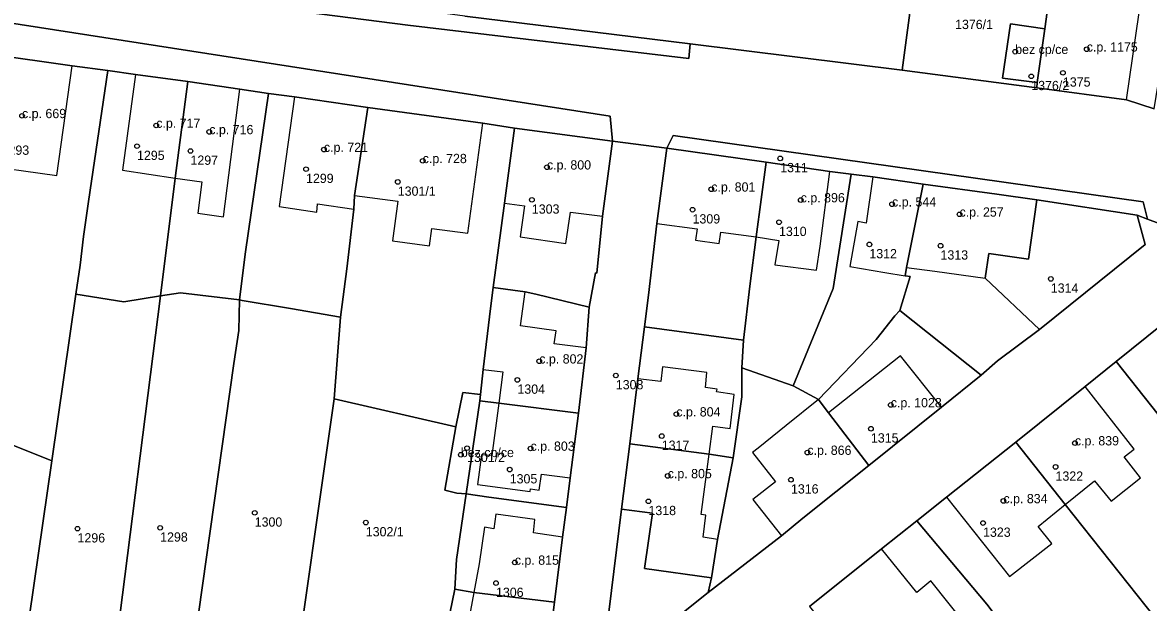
# Model space of a CAD drawing. Extents: x -878211 to -870363, y -1058464 to -1052522.
# Drawn here: x -875140.3 to -875018.8, y -1056333.1 to -1056270.6 of the extents above; entities that cross this region are included whole.
import ezdxf

# ---------------------------------------------------------------- set-up
doc = ezdxf.new("R2010")
doc.units = 0
for name, color, linetype in [('Definiční body', 7, 'Continuous'), ('Polygon budovy', 7, 'Continuous'), ('Polygon parcely', 7, 'Continuous')]:
    doc.layers.add(name, color=color, linetype=linetype)

msp = doc.modelspace()

# ---------------------------------------------------------------- linework, layer by layer
at = {"layer": 'Definiční body'}
for centre in [(-875033.15, -1056273.70994), (-875025.43, -1056273.44994), (-875031.42, -1056276.36994), (-875028, -1056275.98994), (-875140.33, -1056280.62994), (-875125.84, -1056281.66994), (-875120.12, -1056282.35994), (-875127.92, -1056283.89994), (-875122.15, -1056284.41994), (-875107.75, -1056284.26994), (-875097.09, -1056285.47994), (-875083.68, -1056286.16994), (-875058.51, -1056285.21994), (-875109.68, -1056286.37994), (-875099.78, -1056287.75994), (-875065.95, -1056288.54994), (-875085.31, -1056289.68994), (-875056.3, -1056289.70994), (-875067.97, -1056290.74994), (-875046.44, -1056290.15994), (-875058.64, -1056292.09994), (-875039.16, -1056291.24994), (-875048.89, -1056294.49994), (-875041.21, -1056294.63994), (-875029.31, -1056298.20994), (-875084.51, -1056307.08994), (-875086.87, -1056309.10994), (-875076.25, -1056308.62994), (-875069.72, -1056312.79994), (-875046.58, -1056311.80994), (-875071.29, -1056315.15994), (-875048.72, -1056314.36994), (-875092.3, -1056316.46994), (-875085.45, -1056316.49994), (-875026.71, -1056315.91994), (-875092.97, -1056317.17994), (-875055.58, -1056316.93994), (-875087.7, -1056318.77994), (-875028.8, -1056318.48994), (-875070.65, -1056319.45994), (-875057.35, -1056319.86994), (-875072.73, -1056322.19994), (-875034.42, -1056322.15994), (-875115.22, -1056323.43994), (-875125.42, -1056325.05994), (-875103.23, -1056324.48994), (-875036.62, -1056324.53994), (-875134.34, -1056325.14994), (-875087.15, -1056328.78994), (-875089.18, -1056331.01994)]:
    msp.add_circle(centre, 0.25, dxfattribs=at)
at = {"layer": 'Polygon budovy'}
for points in [[(-875030.78, -1056277.05), (-875030.83, -1056277.62), (-875021.14, -1056278.92), (-875019.46, -1056267.21), (-875023.19, -1056266.68), (-875023.46, -1056268.42), (-875026.12, -1056268.03), (-875029.45, -1056267.54), (-875029.97, -1056271.24)], [(-875034.51, -1056276.56), (-875030.78, -1056277.05), (-875029.97, -1056271.24), (-875033.66, -1056270.72)], [(-875145.04, -1056283.35), (-875145.36, -1056285.83), (-875136.58, -1056287.05), (-875134.93, -1056275.24), (-875143.8, -1056273.98)], [(-875128.08, -1056276.18), (-875129.47, -1056286.5), (-875123.79, -1056287.36), (-875122.44, -1056276.94)], [(-875123.79, -1056287.36), (-875120.93, -1056287.74), (-875121.36, -1056291.14), (-875118.59, -1056291.52), (-875116.81, -1056277.75), (-875122.44, -1056276.94)], [(-875110.92, -1056278.57), (-875112.57, -1056290.4), (-875108.51, -1056291.02), (-875108.44, -1056290.13), (-875104.52, -1056290.68), (-875104.46, -1056289.22), (-875103.01, -1056279.72)], [(-875104.46, -1056289.22), (-875099.77, -1056289.83), (-875100.36, -1056294.1), (-875096.35, -1056294.66), (-875096.11, -1056292.78), (-875092.21, -1056293.27), (-875090.62, -1056281.43), (-875103.01, -1056279.72)], [(-875087.2, -1056281.96), (-875088.25, -1056290.03), (-875086.12, -1056290.32), (-875086.58, -1056293.69), (-875081.64, -1056294.39), (-875081.13, -1056291.03), (-875077.7, -1056291.45), (-875076.61, -1056283.36)], [(-875071.81, -1056292.25), (-875067.47, -1056292.82), (-875067.65, -1056294.04), (-875065.09, -1056294.38), (-875064.93, -1056293.17), (-875061.09, -1056293.68), (-875060.03, -1056285.64), (-875070.73, -1056284.13)], [(-875061.09, -1056293.68), (-875058.66, -1056294.09), (-875059.08, -1056296.69), (-875054.58, -1056297.28), (-875054.21, -1056294.67), (-875053.14, -1056286.63), (-875060.03, -1056285.64)], [(-875050.13, -1056292.03), (-875051.01, -1056296.87), (-875047.21, -1056297.52), (-875045.03, -1056297.88), (-875044.88, -1056296.99), (-875043.1, -1056288), (-875048.51, -1056287.21), (-875049.25, -1056292.21)], [(-875044.88, -1056296.99), (-875041.82, -1056297.37), (-875036.39, -1056298.14), (-875035.99, -1056295.46), (-875031.73, -1056296.09), (-875030.81, -1056289.7), (-875035.13, -1056289.09), (-875043.1, -1056288)], [(-875089.78, -1056301.39), (-875090.55, -1056307.99), (-875088.45, -1056308.25), (-875088.86, -1056311.63), (-875080.29, -1056312.68), (-875079.44, -1056305.66), (-875082.89, -1056305.21), (-875082.69, -1056303.82), (-875086.52, -1056303.28), (-875086.03, -1056299.61), (-875089.49, -1056299.13)], [(-875053.3, -1056312.64), (-875048.95, -1056318.32), (-875041.09, -1056312.06), (-875045.52, -1056306.52)], [(-875074.74, -1056315.99), (-875066.19, -1056317.13), (-875065.77, -1056314.1), (-875063.91, -1056314.35), (-875063.49, -1056310.68), (-875065.37, -1056310.4), (-875065.32, -1056310.11), (-875066.59, -1056309.92), (-875066.43, -1056308.29), (-875071.23, -1056307.7), (-875071.41, -1056309.26), (-875073.87, -1056308.99)], [(-875021.39, -1056317.41), (-875020.3, -1056316.57), (-875025.61, -1056309.81), (-875033.1, -1056315.81), (-875027.75, -1056322.53), (-875024.58, -1056319.99), (-875022.8, -1056322.2), (-875019.64, -1056319.66)], [(-875094.69, -1056320.99), (-875093.4, -1056321.32), (-875092.39, -1056321.38), (-875090.94, -1056311.37), (-875090.86, -1056310.67), (-875092.75, -1056310.45), (-875093.51, -1056314.18)], [(-875061.51, -1056316.94), (-875059.01, -1056320.11), (-875061.45, -1056322.02), (-875058.38, -1056325.91), (-875056.08, -1056324.03), (-875048.95, -1056318.32), (-875053.3, -1056312.64), (-875054.1, -1056311.61), (-875054.38, -1056311.23), (-875057.87, -1056314.04), (-875060.88, -1056316.45)], [(-875080.29, -1056312.68), (-875088.86, -1056311.63), (-875089.63, -1056317.25), (-875090.73, -1056317.17), (-875091.19, -1056320.39), (-875085.51, -1056321.13), (-875085.46, -1056320.84), (-875084.53, -1056320.99), (-875084.28, -1056319.28), (-875081.16, -1056319.65)], [(-875075.63, -1056323.05), (-875072.3, -1056323.49), (-875073.14, -1056329.43), (-875065.94, -1056330.45), (-875065.29, -1056326.32), (-875066.84, -1056326.07), (-875066.52, -1056323.69), (-875067.05, -1056323.62), (-875066.19, -1056317.13), (-875074.74, -1056315.99)], [(-875033.1, -1056315.81), (-875040.55, -1056321.74), (-875033.78, -1056330.29), (-875029.21, -1056326.76), (-875030.66, -1056324.91), (-875027.75, -1056322.53)], [(-875091, -1056328.94), (-875091.56, -1056332.02), (-875082.88, -1056333.09), (-875082, -1056326.08), (-875085.15, -1056325.61), (-875084.98, -1056324.16), (-875089.2, -1056323.59), (-875089.42, -1056325.15), (-875090.41, -1056325)], [(-875047.57, -1056327.31), (-875055.36, -1056333.56), (-875049.14, -1056341.32), (-875046.96, -1056339.57), (-875042.98, -1056336.39), (-875041.61, -1056338.11), (-875038.46, -1056335.54), (-875042.24, -1056330.79), (-875043.77, -1056332.05)], [(-875094.41, -1056335.53), (-875095.38, -1056344.18), (-875092.84, -1056344.56), (-875092.71, -1056343.67), (-875092.44, -1056341.92), (-875087.85, -1056342.55), (-875087.49, -1056339.61), (-875083.78, -1056340.09), (-875082.88, -1056333.09), (-875091.56, -1056332.02), (-875092.3, -1056335.93)]]:
    msp.add_lwpolyline(points, close=True, dxfattribs=at)
at = {"layer": 'Polygon parcely'}
for points in [[(-875143.8, -1056273.98), (-875134.93, -1056275.24), (-875131.07, -1056275.73), (-875128.08, -1056276.18), (-875122.44, -1056276.94), (-875116.81, -1056277.75), (-875113.74, -1056278.21), (-875110.92, -1056278.57), (-875103.01, -1056279.72), (-875090.62, -1056281.43), (-875087.2, -1056281.96), (-875076.61, -1056283.36), (-875076.87, -1056280.65), (-875298.24, -1056246.26)], [(-875298.24, -1056246.26), (-875076.87, -1056280.65), (-875076.61, -1056283.36), (-875070.73, -1056284.13), (-875070.07, -1056282.74), (-875019.34, -1056289.92), (-875018.87, -1056291.76), (-875009.37, -1056295.31)], [(-875018.14, -1056279.89), (-875021.14, -1056278.92), (-875030.83, -1056277.62), (-875045.35, -1056275.69), (-875068.24, -1056272.88), (-875068.38, -1056274.46), (-875098.69, -1056270.85), (-875134.42, -1056266.24), (-875168.5, -1056261.62)], [(-875168.5, -1056261.62), (-875134.42, -1056266.24), (-875098.69, -1056270.85), (-875068.38, -1056274.46), (-875068.24, -1056272.88), (-875092.54, -1056269.89), (-875100.28, -1056268.85), (-875146.64, -1056262.62)], [(-875092.54, -1056269.89), (-875068.24, -1056272.88), (-875045.35, -1056275.69), (-875044.15, -1056266.79)], [(-875009.37, -1056295.31), (-875018.87, -1056291.76), (-875019.99, -1056291.34), (-875019.13, -1056294.5), (-875030.53, -1056303.68), (-875035.05, -1056307.05), (-875036.83, -1056308.58), (-875041.09, -1056312.06), (-875048.95, -1056318.32), (-875056.08, -1056324.03), (-875058.38, -1056325.91), (-875066.29, -1056332.03), (-875076.46, -1056340.14)], [(-875055.36, -1056333.56), (-875047.57, -1056327.31), (-875043.75, -1056324.31), (-875040.55, -1056321.74), (-875033.1, -1056315.81), (-875025.61, -1056309.81), (-875022.27, -1056307.12), (-875013.82, -1056300.32)]]:
    msp.add_lwpolyline(points, dxfattribs=at)
for points in [[(-875044.15, -1056266.79), (-875045.35, -1056275.69), (-875030.83, -1056277.62), (-875030.78, -1056277.05), (-875034.51, -1056276.56), (-875033.66, -1056270.72), (-875029.97, -1056271.24), (-875029.45, -1056267.54), (-875028.38, -1056259.74), (-875028.09, -1056257.65), (-875042.64, -1056255.62)], [(-875014.75, -1056258.72), (-875021.29, -1056257.65), (-875021.43, -1056258.59), (-875022.62, -1056258.42), (-875028.09, -1056257.65), (-875028.38, -1056259.74), (-875029.45, -1056267.54), (-875029.97, -1056271.24), (-875030.78, -1056277.05), (-875030.83, -1056277.62), (-875021.14, -1056278.92), (-875018.14, -1056279.89), (-875017.72, -1056277.21), (-875016.32, -1056268.07), (-875015.82, -1056264.28), (-875015.33, -1056262.18), (-875015.03, -1056259.67)], [(-875030.78, -1056277.05), (-875029.97, -1056271.24), (-875033.66, -1056270.72), (-875034.51, -1056276.56)], [(-875137.13, -1056317.85), (-875134.54, -1056299.86), (-875134.06, -1056296.75), (-875133.71, -1056293.63), (-875133.17, -1056289.86), (-875131.07, -1056275.73), (-875134.93, -1056275.24), (-875143.8, -1056273.98), (-875145.04, -1056283.35), (-875145.36, -1056285.83), (-875146.1, -1056291.25), (-875146.14, -1056291.49), (-875147.43, -1056300.19), (-875147.69, -1056301.93), (-875148.15, -1056305.75), (-875149.17, -1056313.02)], [(-875129.36, -1056300.69), (-875125.4, -1056300.05), (-875123.79, -1056287.36), (-875122.44, -1056276.94), (-875128.08, -1056276.18), (-875131.07, -1056275.73), (-875133.17, -1056289.86), (-875133.71, -1056293.63), (-875134.06, -1056296.75), (-875134.54, -1056299.86)], [(-875116.23, -1056295.31), (-875113.74, -1056278.21), (-875116.81, -1056277.75), (-875122.44, -1056276.94), (-875123.79, -1056287.36), (-875125.4, -1056300.05), (-875123.23, -1056299.7), (-875116.87, -1056300.48), (-875116.31, -1056296.11)], [(-875116.57, -1056300.53), (-875111.35, -1056301.42), (-875105.97, -1056302.34), (-875105.27, -1056297.12), (-875104.52, -1056290.68), (-875104.46, -1056289.22), (-875103.01, -1056279.72), (-875110.92, -1056278.57), (-875113.74, -1056278.21), (-875116.23, -1056295.31), (-875116.31, -1056296.11), (-875116.87, -1056300.48)], [(-875088.25, -1056290.03), (-875087.2, -1056281.96), (-875090.62, -1056281.43), (-875103.01, -1056279.72), (-875104.46, -1056289.22), (-875104.52, -1056290.68), (-875105.27, -1056297.12), (-875105.97, -1056302.34), (-875106.63, -1056311.13), (-875093.51, -1056314.18), (-875092.75, -1056310.45), (-875090.86, -1056310.67), (-875090.55, -1056307.99), (-875089.78, -1056301.39), (-875089.49, -1056299.13)], [(-875079.11, -1056301.27), (-875078.46, -1056297.56), (-875078.31, -1056297.58), (-875077.7, -1056291.45), (-875076.61, -1056283.36), (-875087.2, -1056281.96), (-875088.25, -1056290.03), (-875089.49, -1056299.13), (-875086.03, -1056299.61), (-875084.88, -1056299.87)], [(-875086.13, -1056346.33), (-875086.89, -1056348.34), (-875076.46, -1056340.14), (-875077.53, -1056338.53), (-875075.63, -1056323.05), (-875074.74, -1056315.99), (-875073.87, -1056308.99), (-875073.15, -1056303.38), (-875072.72, -1056299.95), (-875071.81, -1056292.25), (-875070.73, -1056284.13), (-875076.61, -1056283.36), (-875077.7, -1056291.45), (-875078.31, -1056297.58), (-875078.46, -1056297.56), (-875079.11, -1056301.27), (-875079.44, -1056305.66), (-875080.29, -1056312.68), (-875081.16, -1056319.65), (-875081.56, -1056322.87), (-875082, -1056326.08), (-875082.88, -1056333.09), (-875083.78, -1056340.09)], [(-875019.34, -1056289.92), (-875070.07, -1056282.74), (-875070.73, -1056284.13), (-875060.03, -1056285.64), (-875053.14, -1056286.63), (-875050.85, -1056286.92), (-875048.51, -1056287.21), (-875043.1, -1056288), (-875035.13, -1056289.09), (-875030.81, -1056289.7), (-875019.99, -1056291.34), (-875018.87, -1056291.76)], [(-875061.09, -1056293.68), (-875060.03, -1056285.64), (-875070.73, -1056284.13), (-875071.81, -1056292.25), (-875072.72, -1056299.95), (-875073.15, -1056303.38), (-875062.48, -1056304.81), (-875061.78, -1056299.01)], [(-875057.11, -1056309.76), (-875052.81, -1056299.26), (-875050.85, -1056286.92), (-875053.14, -1056286.63), (-875060.03, -1056285.64), (-875061.09, -1056293.68), (-875061.78, -1056299.01), (-875062.48, -1056304.81), (-875062.67, -1056307.82)], [(-875045.61, -1056301.62), (-875044.49, -1056297.97), (-875045.03, -1056297.88), (-875044.88, -1056296.99), (-875043.1, -1056288), (-875048.51, -1056287.21), (-875050.85, -1056286.92), (-875052.81, -1056299.26), (-875057.11, -1056309.76), (-875054.38, -1056311.23), (-875048.16, -1056304.74), (-875046.16, -1056302.19)], [(-875035.05, -1056307.05), (-875030.53, -1056303.68), (-875036.39, -1056298.14), (-875035.99, -1056295.46), (-875031.73, -1056296.09), (-875030.81, -1056289.7), (-875035.13, -1056289.09), (-875043.1, -1056288), (-875044.88, -1056296.99), (-875045.03, -1056297.88), (-875044.49, -1056297.97), (-875045.61, -1056301.62), (-875036.83, -1056308.58)], [(-875019.13, -1056294.5), (-875019.99, -1056291.34), (-875030.81, -1056289.7), (-875031.73, -1056296.09), (-875035.99, -1056295.46), (-875036.39, -1056298.14), (-875030.53, -1056303.68)], [(-875010.87, -1056321.51), (-875006.87, -1056312.35), (-875004.57, -1056306.52), (-875001.46, -1056298.36), (-875008.18, -1056295.76), (-875013.82, -1056300.32), (-875022.27, -1056307.12)], [(-875088.86, -1056311.63), (-875080.29, -1056312.68), (-875079.44, -1056305.66), (-875079.11, -1056301.27), (-875084.88, -1056299.87), (-875086.03, -1056299.61), (-875089.49, -1056299.13), (-875089.78, -1056301.39), (-875090.55, -1056307.99), (-875090.86, -1056310.67), (-875090.94, -1056311.37)], [(-875125.4, -1056300.05), (-875129.36, -1056300.69), (-875134.54, -1056299.86), (-875137.13, -1056317.85), (-875140.03, -1056338), (-875133.33, -1056338.6), (-875130.3, -1056338.79)], [(-875116.92, -1056303.77), (-875116.87, -1056300.48), (-875123.23, -1056299.7), (-875125.4, -1056300.05), (-875130.3, -1056338.79), (-875128.91, -1056339.51), (-875120.8, -1056341.02), (-875118.05, -1056337.37), (-875121.27, -1056334.33), (-875117.48, -1056307.33)], [(-875105.97, -1056302.34), (-875111.35, -1056301.42), (-875116.57, -1056300.53), (-875116.87, -1056300.48), (-875116.92, -1056303.77), (-875117.48, -1056307.33), (-875121.27, -1056334.33), (-875118.05, -1056337.37), (-875111.43, -1056344.64), (-875106.63, -1056311.13)], [(-875048.95, -1056318.32), (-875041.09, -1056312.06), (-875036.83, -1056308.58), (-875045.61, -1056301.62), (-875046.16, -1056302.19), (-875048.16, -1056304.74), (-875054.38, -1056311.23), (-875054.1, -1056311.61), (-875053.3, -1056312.64)], [(-875063.58, -1056317.52), (-875062.64, -1056310.92), (-875062.67, -1056307.82), (-875062.48, -1056304.81), (-875073.15, -1056303.38), (-875073.87, -1056308.99), (-875074.74, -1056315.99), (-875066.19, -1056317.13)], [(-875065.94, -1056330.45), (-875066.29, -1056332.03), (-875058.38, -1056325.91), (-875056.08, -1056324.03), (-875048.95, -1056318.32), (-875053.3, -1056312.64), (-875054.1, -1056311.61), (-875054.38, -1056311.23), (-875057.11, -1056309.76), (-875062.67, -1056307.82), (-875062.64, -1056310.92), (-875063.58, -1056317.52), (-875065.29, -1056326.32)], [(-875010.87, -1056321.51), (-875022.27, -1056307.12), (-875025.61, -1056309.81), (-875033.1, -1056315.81), (-875027.75, -1056322.53), (-875018.04, -1056334.77), (-875012.72, -1056325.15)], [(-875101.07, -1056349.73), (-875097.97, -1056347.29), (-875095.38, -1056344.18), (-875094.41, -1056335.53), (-875093.63, -1056331.68), (-875093.46, -1056328.46), (-875092.39, -1056321.38), (-875093.4, -1056321.32), (-875094.69, -1056320.99), (-875093.51, -1056314.18), (-875106.63, -1056311.13), (-875111.43, -1056344.64)], [(-875092.39, -1056321.38), (-875090.94, -1056311.37), (-875090.86, -1056310.67), (-875092.75, -1056310.45), (-875093.51, -1056314.18), (-875094.69, -1056320.99), (-875093.4, -1056321.32)], [(-875081.56, -1056322.87), (-875081.16, -1056319.65), (-875080.29, -1056312.68), (-875088.86, -1056311.63), (-875090.94, -1056311.37), (-875092.39, -1056321.38), (-875089.94, -1056321.74)], [(-875137.13, -1056317.85), (-875149.17, -1056313.02), (-875152.23, -1056334.75), (-875149.92, -1056335.39), (-875140.03, -1056338)], [(-875073.14, -1056329.43), (-875065.94, -1056330.45), (-875065.29, -1056326.32), (-875063.58, -1056317.52), (-875066.19, -1056317.13), (-875074.74, -1056315.99), (-875075.63, -1056323.05), (-875072.3, -1056323.49)], [(-875034.88, -1056335.04), (-875024.46, -1056348.23), (-875024.09, -1056348.7), (-875018.04, -1056334.77), (-875027.75, -1056322.53), (-875033.1, -1056315.81), (-875040.55, -1056321.74), (-875043.75, -1056324.31), (-875036.22, -1056333.29)], [(-875093.63, -1056331.68), (-875091.56, -1056332.02), (-875082.88, -1056333.09), (-875082, -1056326.08), (-875081.56, -1056322.87), (-875089.94, -1056321.74), (-875092.39, -1056321.38), (-875093.46, -1056328.46)], [(-875076.46, -1056340.14), (-875066.29, -1056332.03), (-875065.94, -1056330.45), (-875073.14, -1056329.43), (-875072.3, -1056323.49), (-875075.63, -1056323.05), (-875077.53, -1056338.53)], [(-875037.83, -1056337.4), (-875034.88, -1056335.04), (-875036.22, -1056333.29), (-875043.75, -1056324.31), (-875047.57, -1056327.31), (-875055.36, -1056333.56), (-875049.14, -1056341.32), (-875046.96, -1056339.57), (-875040.53, -1056347.16), (-875035.6, -1056342.81), (-875034.48, -1056341.8)], [(-875086.13, -1056346.33), (-875083.78, -1056340.09), (-875082.88, -1056333.09), (-875091.56, -1056332.02), (-875093.63, -1056331.68), (-875094.41, -1056335.53), (-875095.38, -1056344.18), (-875092.84, -1056344.56), (-875092.71, -1056343.67)]]:
    msp.add_lwpolyline(points, close=True, dxfattribs=at)

# ---------------------------------------------------------------- texts
at = {"layer": 'Definiční body'}
for s, p in [('1376/1', (-875039.64, -1056271.269)), ('bez cp/ce', (-875033.15, -1056273.96)), ('c.p. 1175', (-875025.43, -1056273.7)), ('1376/2', (-875031.42, -1056277.859)), ('1375', (-875028, -1056277.479)), ('c.p. 669', (-875140.33, -1056280.879)), ('c.p. 717', (-875125.84, -1056281.919)), ('c.p. 716', (-875120.12, -1056282.61)), ('c.p. 721', (-875107.75, -1056284.52)), ('1293', (-875142.53, -1056284.829)), ('1295', (-875127.92, -1056285.389)), ('c.p. 728', (-875097.09, -1056285.73)), ('1297', (-875122.15, -1056285.909)), ('c.p. 800', (-875083.68, -1056286.419)), ('1311', (-875058.51, -1056286.709)), ('1299', (-875109.68, -1056287.869)), ('1301/1', (-875099.78, -1056289.249)), ('c.p. 801', (-875065.95, -1056288.8)), ('c.p. 896', (-875056.3, -1056289.96)), ('c.p. 544', (-875046.44, -1056290.409)), ('1303', (-875085.31, -1056291.179)), ('c.p. 257', (-875039.16, -1056291.5)), ('1309', (-875067.97, -1056292.239)), ('1310', (-875058.64, -1056293.589)), ('1312', (-875048.89, -1056295.989)), ('1313', (-875041.21, -1056296.129)), ('1314', (-875029.31, -1056299.699)), ('c.p. 802', (-875084.51, -1056307.34)), ('1304', (-875086.87, -1056310.599)), ('1308', (-875076.25, -1056310.119)), ('c.p. 1028', (-875046.58, -1056312.06)), ('c.p. 804', (-875069.72, -1056313.05)), ('1315', (-875048.72, -1056315.859)), ('c.p. 839', (-875026.71, -1056316.169)), ('bez cp/ce', (-875092.97, -1056317.429)), ('c.p. 803', (-875085.45, -1056316.75)), ('1317', (-875071.29, -1056316.649)), ('c.p. 866', (-875055.58, -1056317.19)), ('1301/2', (-875092.3, -1056317.959)), ('c.p. 805', (-875070.65, -1056319.71)), ('1305', (-875087.7, -1056320.269)), ('1322', (-875028.8, -1056319.979)), ('1316', (-875057.35, -1056321.359)), ('c.p. 834', (-875034.42, -1056322.409)), ('1318', (-875072.73, -1056323.689)), ('1300', (-875115.22, -1056324.929)), ('1296', (-875134.34, -1056326.639)), ('1298', (-875125.42, -1056326.549)), ('1302/1', (-875103.23, -1056325.979)), ('1323', (-875036.62, -1056326.029)), ('c.p. 815', (-875087.15, -1056329.04)), ('1306', (-875089.18, -1056332.509))]:
    msp.add_text(s, height=0.999996, dxfattribs=at).set_placement(p)

doc.saveas('drawing.dxf')
